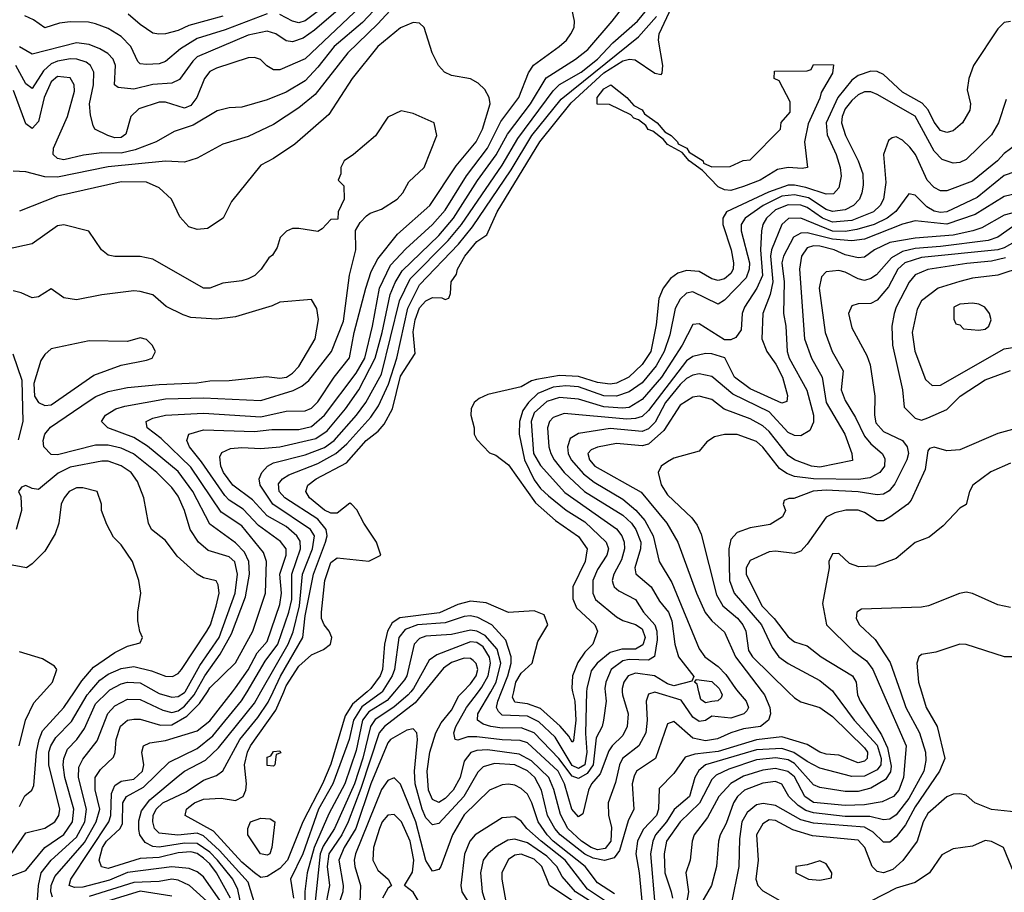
# Model space of a CAD drawing. Header units: inches. Extents: x 1793389 to 1900389, y 320802 to 470796.
# Tile 672 of 752: x 1866151 to 1869250, y 439369 to 442115. Entities that reach past the tile are written whole.
import ezdxf

# ---------------------------------------------------------------- set-up
doc = ezdxf.new("R2010")
doc.units = ezdxf.units.IN
doc.header["$MEASUREMENT"] = 0
doc.layers.add('B8463', color=7, linetype='Continuous')
doc.layers.add('B8464', color=7, linetype='Continuous')

msp = doc.modelspace()

# ---------------------------------------------------------------- linework, layer by layer
at = {"layer": 'B8463', "color": 2}
for points, elevation in [([(1866090, 439406.5), (1866170, 439437.3), (1866229.6, 439510), (1866290, 439550.3), (1866317.2, 439590), (1866321.8, 439630), (1866292.9, 439730), (1866287.6, 439770), (1866289.8, 439790.2), (1866301.2, 439818.8), (1866331.3, 439850), (1866355.5, 439884.5), (1866390, 439961.3), (1866428.6, 440000)], 338), ([(1866118.4, 439481.6), (1866170, 439555.5), (1866230, 439570.4), (1866261.6, 439590), (1866274, 439610), (1866277.3, 439630), (1866242.4, 439770), (1866243.1, 439810), (1866248.6, 439830), (1866264.4, 439855.6), (1866313.8, 439906.2), (1866363.1, 439990), (1866371.8, 440000)], 342), ([(1866149.6, 439830), (1866169.6, 439910), (1866195.1, 439964.9), (1866226.9, 440000)], 350), ([(1866150, 439639.1), (1866167.3, 439672.7), (1866189.5, 439690.5), (1866195.1, 439704.9), (1866203.8, 439810), (1866211.9, 439850), (1866223.3, 439876.7), (1866290, 439950.4), (1866323.4, 440000)], 346), ([(1866206.2, 439330), (1866209.8, 439390), (1866218.7, 439430), (1866249.7, 439470), (1866330, 439542.7), (1866355.9, 439590), (1866361.4, 439630), (1866336, 439730), (1866337.3, 439762.7), (1866350, 439788), (1866395.1, 439844.9), (1866428.9, 439931.1), (1866450, 439955.3), (1866490, 439976), (1866530, 439975.6), (1866601.7, 439941.7), (1866630, 439934.7), (1866650, 439939.7), (1866670, 439954), (1866699.9, 439990), (1866705.4, 440000)], 334), ([(1866253.9, 439353.9), (1866248.7, 439370), (1866249.8, 439390), (1866261.7, 439418.3), (1866354.7, 439525.3), (1866391.7, 439590), (1866402.8, 439630), (1866388.5, 439691.5), (1866388.3, 439730), (1866405.1, 439754.9), (1866446, 439794), (1866451.5, 439808.5), (1866454.7, 439850), (1866468.7, 439891.3), (1866490, 439910.4), (1866510, 439914), (1866530, 439913.7), (1866594.7, 439894.7), (1866630, 439895.2), (1866677.3, 439922.7), (1866716.8, 439963.2), (1866741.7, 440000)], 330), ([(1866790.6, 439330), (1866730, 439417.6), (1866710, 439433.3), (1866684.1, 439444.1), (1866630, 439448.9), (1866490, 439431.4), (1866433.5, 439406.5), (1866350, 439385), (1866323.9, 439383.9), (1866306.6, 439390), (1866311.8, 439410), (1866432, 439590), (1866438.4, 439610), (1866440.5, 439679.5), (1866450, 439704.9), (1866470, 439718), (1866510, 439724.7), (1866537.2, 439750), (1866541.5, 439770), (1866535.6, 439810), (1866541.2, 439830), (1866560.8, 439839.2), (1866610, 439846), (1866710, 439876.4), (1866750, 439908.8), (1866820.7, 440000)], 326), ([(1866814.3, 439350), (1866770.7, 439430), (1866750, 439458.2), (1866730, 439476.5), (1866710, 439490.7), (1866690, 439496.2), (1866650, 439493.3), (1866590, 439478.6), (1866530, 439474.8), (1866430, 439443.9), (1866408.6, 439448.6), (1866401.1, 439470), (1866411.9, 439510), (1866424.5, 439530), (1866466.9, 439570), (1866474.7, 439585.3), (1866475.6, 439650), (1866486.9, 439670), (1866540.4, 439699.6), (1866622, 439778), (1866710, 439820.8), (1866758.8, 439861.2), (1866849.1, 439970.9), (1866866.6, 440000)], 322), ([(1866876.1, 439190), (1866837.7, 439377.7), (1866822, 439410), (1866774, 439470), (1866750, 439495.4), (1866710, 439522.4), (1866670, 439523.6), (1866590, 439510.7), (1866570, 439512.9), (1866545.8, 439525.8), (1866529.7, 439549.7), (1866525.9, 439565.9), (1866526.4, 439593.6), (1866534.8, 439625.2), (1866560.8, 439659.2), (1866650, 439734), (1866670, 439750.3), (1866735.9, 439784.1), (1866776.5, 439823.5), (1866890, 439963.7), (1866910.6, 440000)], 318), ([(1866903.5, 439290), (1866870, 439400.7), (1866780, 439500), (1866730, 439546.2), (1866710, 439554.6), (1866648.3, 439548.3), (1866590, 439555.1), (1866575.1, 439570), (1866569.8, 439590), (1866571.1, 439610), (1866580.4, 439630), (1866602, 439650), (1866675.4, 439684.6), (1866730, 439721.7), (1866770, 439736.4), (1866790, 439750.5), (1866843.9, 439850), (1866900.9, 439919.1), (1866932.7, 439967.3), (1866948.4, 440000)], 314), ([(1866580.2, 440000), (1866590, 439994.6), (1866630, 439982.3), (1866650, 439984.9), (1866670, 439997.4), (1866671.5, 440000)], 338), ([(1867244.7, 440000), (1867198.8, 439961.2), (1867175.5, 439924.5), (1867130, 439771.8), (1867104.7, 439710), (1867042, 439590), (1866994, 439470), (1866970, 439443.9), (1866930, 439418), (1866910, 439415.8), (1866890, 439429.8), (1866850, 439463.8), (1866761, 439561), (1866672.3, 439610), (1866676.2, 439630), (1866683.3, 439636.7), (1866700.9, 439650), (1866730, 439661.7), (1866784.7, 439664.7), (1866830, 439658), (1866854, 439670), (1866862.9, 439690), (1866865.1, 439710), (1866858.5, 439770), (1866867.6, 439810), (1866878, 439830), (1866957.7, 439942.3), (1866982.1, 440000)], 310), ([(1867291.6, 440000), (1867290, 439997.6), (1867228, 439952), (1867202, 439910), (1867188.5, 439850), (1867137.1, 439710), (1867091.9, 439630), (1867042.3, 439490), (1867003.7, 439410), (1867013, 439350)], 314), ([(1867330.5, 440000), (1867307.3, 439972.7), (1867250, 439936.8), (1867230.2, 439910), (1867210, 439815.1), (1867174.5, 439710), (1867123.9, 439616.1), (1867077.6, 439510), (1867055.6, 439430), (1867048.5, 439371.5), (1867048.6, 439290)], 318), ([(1867381.9, 440000), (1867373.6, 439990), (1867329, 439951), (1867270, 439912), (1867255.4, 439890), (1867231.1, 439791.1), (1867204.8, 439710), (1867141.8, 439570), (1867106.3, 439513.7), (1867096.6, 439490), (1867078.2, 439310)], 322), ([(1867424.6, 440000), (1867395.5, 439964.5), (1867298.9, 439890), (1867282.2, 439870), (1867224.9, 439695.1), (1867185, 439590), (1867165, 439550), (1867124.2, 439490), (1867119.4, 439450), (1867126.2, 439390), (1867111, 439310)], 326), ([(1868488.2, 440000), (1868495.8, 439990), (1868512.4, 439950), (1868514.4, 439930), (1868508.5, 439910), (1868482.8, 439890), (1868430, 439882.7), (1868389.2, 439870.8), (1868347.9, 439852.1), (1868310, 439845.6), (1868270, 439854), (1868210, 439906), (1868190, 439899), (1868152.4, 439790), (1868093, 439750), (1868085.4, 439734.6), (1868079.5, 439710), (1868083.8, 439630), (1868066.4, 439593.6), (1868039.4, 439500.6), (1868022.4, 439477.6), (1867991.5, 439468.5), (1867955.8, 439475.9), (1867930, 439489), (1867851.9, 439550), (1867835.1, 439570), (1867812.9, 439610), (1867793.8, 439690), (1867772.1, 439730), (1867750, 439750.8), (1867710, 439769.8), (1867646, 439774), (1867610, 439763.6), (1867593.5, 439746.5), (1867549, 439670), (1867470, 439585.1), (1867450, 439580.9), (1867430, 439602.9), (1867418.4, 439630), (1867396.2, 439710), (1867393.8, 439750), (1867403.6, 439850), (1867400.9, 439870), (1867390, 439882.7), (1867370, 439878.4), (1867318.4, 439850), (1867310, 439839.5), (1867256.3, 439710), (1867209.4, 439570), (1867172.2, 439510), (1867156.1, 439470), (1867169.1, 439390), (1867167.7, 439370), (1867148.2, 439310)], 330), ([(1868412.5, 440000), (1868438, 439970), (1868445.3, 439950), (1868440.3, 439939.7), (1868430.7, 439930), (1868390, 439917.2), (1868330, 439923), (1868310, 439909.6), (1868290, 439906.3), (1868270, 439919.7), (1868233.6, 439973.6), (1868150, 439998), (1868130, 439992.7), (1868123.1, 439970), (1868126.5, 439910), (1868121.7, 439870), (1868100.4, 439830), (1868048.9, 439790), (1868039, 439770), (1868026.1, 439713.9), (1868003.1, 439650), (1868004.4, 439610), (1868013.6, 439573.6), (1868012.1, 439530), (1867993.8, 439506.2), (1867970, 439502.6), (1867950, 439509.8), (1867919.1, 439530), (1867876.4, 439570), (1867853.4, 439613.4), (1867832.7, 439692.7), (1867816.4, 439730), (1867761.9, 439781.9), (1867723.1, 439803.1), (1867623.2, 439816.8), (1867590, 439814.8), (1867571.5, 439808.5), (1867550, 439780.9), (1867537.3, 439730), (1867515.6, 439690), (1867490, 439663.5), (1867470, 439651.5), (1867450, 439660.7), (1867438, 439690), (1867434, 439750), (1867442, 439810), (1867461, 439870), (1867478.2, 439901.8), (1867510, 439941.6), (1867533.2, 439986.8), (1867546.2, 440000)], 326), ([(1868048, 440000), (1868048.9, 439990), (1868066.7, 439930), (1868063.7, 439890), (1868050, 439862), (1868016.4, 439830), (1868006, 439814), (1867978.5, 439741.5), (1867950.5, 439710), (1867941.3, 439690), (1867924, 439616), (1867910, 439606.6), (1867888.6, 439630), (1867866, 439710), (1867845.8, 439750), (1867750, 439839.2), (1867726.8, 439846.8), (1867670, 439848), (1867590, 439858.4), (1867562.2, 439857.8), (1867530, 439847.3), (1867522, 439850), (1867517.6, 439870), (1867524, 439890), (1867557.6, 439950), (1867595.7, 440000)], 322), ([(1867994, 440000), (1867997, 439970), (1867988.5, 439910), (1867984.4, 439890), (1867965.4, 439854.5), (1867956.1, 439770), (1867937.5, 439742.5), (1867910, 439727), (1867890, 439734.4), (1867848, 439790), (1867770, 439870.8), (1867730, 439886), (1867670, 439885), (1867634, 439890), (1867610, 439897.4), (1867591.8, 439910), (1867592.8, 439930), (1867633.8, 440000)], 318), ([(1867935.7, 440000), (1867931.8, 439868.2), (1867936.6, 439810), (1867930.1, 439769.9), (1867910, 439758.3), (1867890, 439768.2), (1867836.5, 439856.4), (1867784.7, 439904.7), (1867750, 439922.7), (1867670, 439926.6), (1867657.8, 439937.8), (1867652.4, 439950), (1867655.8, 439970), (1867667.7, 440000)], 314), ([(1867891.5, 440000), (1867898.4, 439970), (1867901.6, 439910), (1867894, 439846), (1867890, 439841.2), (1867880.1, 439860.1), (1867852, 439892), (1867790, 439946.6), (1867750, 439962.2), (1867710, 439967.3), (1867702.8, 439982.8), (1867706.6, 440000)], 310), ([(1868570.1, 440000), (1868590, 439980.5), (1868610, 439968.2), (1868670, 439950.4), (1868710, 439922), (1868810, 439823.1), (1868820.3, 439810), (1868818.9, 439790), (1868810, 439781.7), (1868790, 439775.6), (1868730, 439799.8), (1868690, 439803.1), (1868670, 439809.8), (1868630, 439833.3), (1868550, 439858), (1868470, 439849), (1868350, 439812.3), (1868276.5, 439803.5), (1868245.8, 439794.1), (1868210, 439742.7), (1868164.4, 439695.6), (1868161.7, 439630), (1868155.6, 439610), (1868113.7, 439566.3), (1868095.6, 439530), (1868090.3, 439490), (1868101.3, 439430), (1868110.2, 439330)], 334), ([(1868712.2, 440000), (1868777.7, 439910), (1868850, 439831.4), (1868862.7, 439790), (1868861.3, 439770), (1868850, 439754.3), (1868810, 439734.5), (1868770, 439732.6), (1868670, 439759.7), (1868630, 439779.8), (1868588.3, 439808.3), (1868550, 439821.7), (1868470, 439816.8), (1868310, 439769.8), (1868288.5, 439751.5), (1868276, 439730), (1868259.5, 439670), (1868210.9, 439629.1), (1868187.1, 439590), (1868152.4, 439550), (1868143.6, 439530), (1868137.2, 439490), (1868150.2, 439330)], 338), ([(1868787.4, 440000), (1868788.7, 439990), (1868797.1, 439970), (1868863.8, 439863.8), (1868883.3, 439823.3), (1868894.7, 439765.3), (1868892.2, 439747.8), (1868876, 439724), (1868830, 439696.4), (1868790, 439685.6), (1868750, 439685.6), (1868670, 439698.9), (1868650, 439706.6), (1868590, 439774), (1868570, 439785.5), (1868531.4, 439791.4), (1868470, 439785.3), (1868383.7, 439756.3), (1868343.1, 439736.9), (1868330, 439723.7), (1868290.8, 439649.2), (1868230.3, 439590), (1868186.9, 439530), (1868179.6, 439490), (1868182, 439430), (1868202.3, 439370), (1868206.3, 439350)], 342), ([(1868867.5, 440000), (1868941.6, 439830), (1868933.1, 439730), (1868918.4, 439690), (1868902, 439670), (1868866.3, 439653.7), (1868810, 439643.8), (1868750, 439641.4), (1868650, 439650.9), (1868622.3, 439670), (1868590, 439732.1), (1868569.1, 439749.1), (1868530, 439758.2), (1868490, 439753.5), (1868430, 439733.8), (1868389.4, 439710.6), (1868351.6, 439670), (1868316.1, 439603.9), (1868274.4, 439550), (1868268, 439530), (1868262, 439470), (1868248.2, 439430), (1868256, 439370), (1868245.5, 439310)], 346), ([(1868357.9, 440000), (1868362.4, 439990), (1868359.2, 439980.8), (1868348.5, 439971.5), (1868330, 439968.7), (1868310, 439965.4), (1868295.1, 439975.1), (1868289, 440000)], 322), ([(1868923.4, 440000), (1868940.9, 439950), (1868983.1, 439870), (1869002.7, 439810), (1869003.4, 439783.4), (1868996.9, 439750), (1868950, 439663.5), (1868910, 439612.6), (1868890, 439598.9), (1868870, 439596.9), (1868827.3, 439607.3), (1868750, 439607.1), (1868650, 439618.3), (1868625.9, 439625.9), (1868601.6, 439641.6), (1868572.6, 439670), (1868550, 439709.4), (1868530, 439716.9), (1868490, 439712), (1868432.7, 439690), (1868410.4, 439670), (1868398, 439650), (1868374.7, 439585.3), (1868356.4, 439550), (1868350.4, 439530), (1868344.9, 439450), (1868328.4, 439390), (1868294.6, 439330)], 350), ([(1868989.6, 440000), (1869004.9, 439950), (1869038.7, 439890), (1869063.1, 439790), (1869046, 439750), (1868970, 439637.4), (1868939, 439581), (1868910, 439542.9), (1868890, 439526.6), (1868870, 439527), (1868837.5, 439557.5), (1868810, 439573.6), (1868650, 439586), (1868610, 439596.5), (1868530, 439641.4), (1868491.7, 439648.3), (1868470, 439643.5), (1868440.6, 439619.4), (1868424.4, 439590), (1868417.4, 439537.4), (1868414.6, 439450), (1868390.7, 439330.7)], 354), ([(1868023.8, 439363.8), (1867970, 439398), (1867931.3, 439450), (1867830.8, 439530), (1867811.7, 439550), (1867782.8, 439590), (1867763.5, 439650), (1867750, 439677), (1867730, 439695.6), (1867710, 439705.6), (1867690, 439709.5), (1867670, 439707), (1867630.4, 439689.6), (1867550, 439612.8), (1867513.4, 439550), (1867477.1, 439450), (1867470, 439440.9), (1867450, 439435.1), (1867430, 439469), (1867398, 439590), (1867350, 439709.3), (1867330, 439729.3), (1867310, 439720.9), (1867290, 439692.3), (1867207.7, 439490), (1867204, 439470), (1867206.3, 439450), (1867224.2, 439390), (1867220.4, 439310)], 334), ([(1869310, 439619), (1869210, 439629.3), (1869158, 439650), (1869130, 439674), (1869110, 439679), (1869090, 439677.2), (1869070, 439669.4), (1869010, 439616.2), (1868994.9, 439590), (1868975.8, 439530), (1868931.3, 439468.7), (1868899.4, 439440.6), (1868870, 439429.7), (1868850, 439434.5), (1868834.5, 439450), (1868811.2, 439510), (1868790, 439532.4), (1868646.9, 439546.9), (1868585.3, 439565.3), (1868530, 439594.3), (1868510, 439596.3), (1868490, 439583.7), (1868470.4, 439550), (1868475.8, 439470), (1868468.7, 439410), (1868474.9, 439390), (1868490, 439373), (1868543.4, 439343.4)], 358), ([(1867412, 439332), (1867390, 439369.5), (1867362, 439390), (1867387.4, 439432.6), (1867391.6, 439470), (1867380.3, 439530), (1867352.8, 439590), (1867330, 439614), (1867310, 439611.6), (1867292.2, 439590), (1867283.2, 439570), (1867264.9, 439510), (1867262.7, 439470), (1867278, 439438), (1867311, 439410), (1867321, 439390), (1867310, 439381.2), (1867292.7, 439350)], 338), ([(1867998.2, 439338.2), (1867938.6, 439378.6), (1867867.8, 439470), (1867792.7, 439530), (1867747.8, 439570), (1867730, 439592.3), (1867710, 439606.6), (1867670, 439602.9), (1867584.9, 439550), (1867568.5, 439530), (1867551.5, 439488.5), (1867539.5, 439390), (1867543.1, 439370), (1867580.8, 439310)], 338), ([(1867963.1, 439330), (1867900.9, 439370), (1867858.8, 439418.8), (1867841.5, 439450), (1867810, 439482.5), (1867750, 439524.1), (1867710, 439536.4), (1867687.2, 439532.8), (1867648, 439510), (1867624.4, 439490), (1867610.3, 439469.7), (1867601.1, 439430), (1867607.2, 439370), (1867627.1, 439307.1)], 342), ([(1869289.3, 439410), (1869248, 439510), (1869210, 439529), (1869190, 439532), (1869150, 439514), (1869090, 439506), (1869053.7, 439486.3), (1869014.8, 439430), (1868970, 439399.5), (1868910, 439382), (1868830, 439341.2)], 362), ([(1867933.1, 439313.1), (1867818.7, 439390), (1867794.8, 439450), (1867770, 439472.9), (1867730, 439488.4), (1867710, 439485.1), (1867690, 439471.5), (1867668.9, 439431.1), (1867668.7, 439410), (1867690, 439292)], 346), ([(1866751.9, 439330), (1866685.6, 439390), (1866650, 439407.4), (1866630, 439409.8), (1866590, 439403.1), (1866510, 439399.8), (1866370, 439356)], 330), ([(1866630, 439356.9), (1866530, 439372.2), (1866390, 439328.9)], 334)]:
    msp.add_lwpolyline(points, dxfattribs=dict(at, elevation=elevation))
for points, elevation in [([(1866950, 439766), (1866930, 439768), (1866930, 439794), (1866942, 439798), (1866950, 439812), (1866970, 439814), (1866972.7, 439807.3), (1866958, 439802), (1866954, 439770)], 306), ([(1866930, 439486), (1866909.2, 439490), (1866869, 439550), (1866869, 439570), (1866878, 439590), (1866910, 439602), (1866939.6, 439599.6), (1866954, 439590), (1866944.7, 439510), (1866938, 439490)], 306), ([(1868670, 439468), (1868630, 439455.3), (1868594, 439450), (1868594, 439430), (1868634, 439410), (1868670, 439406.8), (1868706, 439414), (1868708, 439430), (1868690, 439458)], 362)]:
    msp.add_lwpolyline(points, close=True, dxfattribs=dict(at, elevation=elevation))
at = {"layer": 'B8464', "color": 2}
for points, elevation in [([(1866866.6, 440000), (1866924, 440096), (1866964, 440150), (1866998.6, 440250), (1867007.5, 440290), (1867008, 440370), (1867034.8, 440450), (1867033.4, 440473.4), (1867023.5, 440490), (1866990, 440519.7), (1866930, 440553.7), (1866883.4, 440603.4), (1866822, 440650), (1866792.4, 440690), (1866784, 440710), (1866781, 440739), (1866787.8, 440752.2), (1866814.3, 440765.7), (1866850, 440768.8), (1866910, 440765.3), (1866970.3, 440770.3), (1867082.9, 440797.1), (1867119.2, 440820.8), (1867176.4, 440890), (1867218.7, 440950), (1867269.8, 441050), (1867292.2, 441130), (1867317.1, 441250), (1867332.6, 441287.4), (1867355.2, 441324.8), (1867470, 441435.2), (1867516.1, 441490), (1867591.8, 441608.2), (1867650.5, 441689.5), (1867686.1, 441753.9), (1867758.7, 441850), (1867808.1, 441931.9), (1867900.7, 441990), (1867939.1, 442020.9), (1868016.2, 442110), (1868092.3, 442210)], 322), ([(1867299.4, 442180.6), (1867230, 442106), (1867140.9, 442030), (1867090, 441964.7), (1867050, 441922.4), (1866990, 441886.3), (1866930, 441862.9), (1866850, 441839.5), (1866810, 441837), (1866772.5, 441827.5), (1866697.2, 441782.8), (1866637.1, 441762.9), (1866581, 441730), (1866514.5, 441705.5), (1866470, 441694.6), (1866410, 441695.6), (1866351.5, 441688.5), (1866290, 441673.6), (1866270, 441678), (1866256, 441690), (1866257, 441710), (1866302, 441810), (1866323, 441890), (1866322.9, 441910), (1866310, 441931.6), (1866270, 441935.4), (1866250, 441918.7), (1866228.3, 441870), (1866210, 441794), (1866190, 441772.7), (1866170, 441786.6), (1866131.4, 441891.4)], 322), ([(1867153.8, 442190), (1867050, 442111.1), (1867030, 442105.1), (1867010, 442109.7), (1866970, 442131.1)], 310), ([(1866982.1, 440000), (1866990, 440018.7), (1867030, 440080.3), (1867070, 440115.5), (1867107.5, 440132.5), (1867129.2, 440150), (1867134, 440170), (1867125.2, 440190), (1867109.2, 440210), (1867101.2, 440230), (1867101.2, 440250), (1867111.5, 440350), (1867130, 440406.8), (1867150, 440420.7), (1867250, 440411), (1867288, 440430), (1867274, 440470), (1867234, 440530), (1867212.1, 440572.1), (1867195.3, 440590), (1867190, 440593.2), (1867150, 440561.6), (1867130, 440561.7), (1867110, 440571), (1867063, 440610), (1867051.5, 440630), (1867057.6, 440650), (1867084.5, 440670), (1867179.8, 440720.2), (1867242, 440790), (1867279.8, 440820.2), (1867298.6, 440841.4), (1867324.4, 440890), (1867350, 440992.7), (1867395.5, 441064.5), (1867390, 441132), (1867395.8, 441170), (1867410, 441208.2), (1867430, 441230.4), (1867450, 441240.5), (1867479.8, 441239.8), (1867490, 441234), (1867502, 441238), (1867507.3, 441252.7), (1867509.2, 441290), (1867526, 441314), (1867529.4, 441330), (1867552.3, 441370), (1867590, 441416.4), (1867622, 441438), (1867654.3, 441510), (1867788.8, 441730), (1867886.8, 441853.2), (1867990, 441947.8), (1868050, 441985.2), (1868070.3, 441990.3), (1868088.2, 441988.2), (1868150, 441946), (1868170, 441942), (1868173.2, 441946.8), (1868176, 441970), (1868162, 442050), (1868164.2, 442070), (1868219.5, 442190)], 310), ([(1867330, 442157.4), (1867278.9, 442101.1), (1867183.7, 442010), (1867081.3, 441878.7), (1867030, 441837.6), (1866950, 441785.1), (1866870, 441746.6), (1866790, 441722.7), (1866710, 441679.3), (1866670, 441666.6), (1866609.6, 441669.6), (1866430, 441651.9), (1866270, 441619.1), (1866230, 441620.5), (1866170, 441636), (1866130, 441638)], 326), ([(1867224, 442156), (1867050, 441991.5), (1866970, 441957), (1866950, 441957.2), (1866929.4, 441969.4), (1866909.3, 441989.3), (1866890, 441996), (1866870, 441995.1), (1866770, 441962), (1866750, 441951.8), (1866733, 441930), (1866708.7, 441870), (1866690, 441844.7), (1866670, 441836.3), (1866610, 441854.7), (1866590, 441854.7), (1866525.7, 441834.3), (1866500.5, 441810), (1866485.2, 441754.8), (1866470, 441743.6), (1866450, 441742.4), (1866428.7, 441750), (1866388, 441770), (1866382, 441782), (1866373.8, 441813.8), (1866371.2, 441850), (1866383.5, 441910), (1866384.7, 441950), (1866374, 441970), (1866360.7, 441980.7), (1866330.9, 441990.9), (1866311, 441991), (1866270, 441984.5), (1866250, 441975.6), (1866226.4, 441953.6), (1866190, 441898), (1866170, 441912.3), (1866138.5, 441970)], 318), ([(1867175.3, 442164.7), (1867078.7, 442081.3), (1867043.7, 442056.3), (1867010, 442045.1), (1866990, 442047.6), (1866957.2, 442070), (1866930, 442078), (1866870, 442065.4), (1866710, 441997.4), (1866695.5, 441984.5), (1866654.1, 441925.9), (1866630, 441914.7), (1866570, 441911.1), (1866510, 441895.8), (1866461, 441901), (1866449.5, 441910), (1866452.8, 441970), (1866445.6, 441990), (1866428.6, 442008.6), (1866403.1, 442023.1), (1866370, 442036.9), (1866330, 442042.3), (1866190, 442006.6), (1866150, 442029.6)], 314), ([(1866820.7, 440000), (1866830, 440012), (1866870, 440068.7), (1866898.1, 440121.8), (1866930, 440158.4), (1866970, 440274.8), (1866975.3, 440310), (1866969.8, 440370), (1866989.7, 440430), (1866989.7, 440450), (1866972.4, 440472.4), (1866902.7, 440522.7), (1866854.5, 440574.5), (1866810, 440603.1), (1866796.9, 440616.9), (1866723.7, 440723.7), (1866685.4, 440770), (1866676.9, 440790), (1866683.7, 440810), (1866730, 440824.2), (1866890, 440818.5), (1866944.8, 440824.8), (1867030, 440824.9), (1867070, 440834.3), (1867110, 440870.3), (1867210, 441002.6), (1867237, 441050), (1867262, 441150), (1867283.5, 441270), (1867318.3, 441341.7), (1867366.6, 441393.4), (1867450, 441470.3), (1867490, 441515.3), (1867557, 441623), (1867623.1, 441710), (1867666.1, 441793.9), (1867722.6, 441870), (1867752.3, 441947.7), (1867768.3, 441971.7), (1867849.2, 442030), (1867872.7, 442050), (1867886, 442070), (1867896, 442090), (1867897.2, 442110), (1867889.2, 442150)], 326), ([(1866910.6, 440000), (1866995.7, 440150), (1867011.7, 440188.2), (1867031.6, 440270), (1867041.1, 440370), (1867073, 440450), (1867079.3, 440490), (1867066.3, 440510), (1866947.4, 440590), (1866908.3, 440650), (1866905.1, 440670), (1866913, 440690), (1866930.8, 440709.2), (1866950, 440720.2), (1867050, 440744.9), (1867110, 440768.1), (1867141, 440790), (1867211, 440870), (1867240.4, 440910), (1867290, 440999.1), (1867346.3, 441230), (1867380.5, 441299.5), (1867500.3, 441419.7), (1867541.8, 441470), (1867670, 441656.5), (1867719.1, 441740.9), (1867830, 441890.3), (1867850, 441910.2), (1867918.9, 441950), (1867969.7, 441990), (1868018.1, 442041.9), (1868095.4, 442110), (1868145.4, 442170)], 318), ([(1866930, 442133.3), (1866797.3, 442082.7), (1866710, 442055.1), (1866657.4, 442022.6), (1866610, 441982.9), (1866590, 441975.6), (1866550, 441973.6), (1866530, 441976), (1866523, 441983), (1866500.7, 442030), (1866470, 442062), (1866430, 442087), (1866390, 442102), (1866367.3, 442107.3), (1866310, 442107.6), (1866276.7, 442103.3), (1866230, 442089.3), (1866194.2, 442114.2), (1866167, 442127)], 310), ([(1866790, 442125.6), (1866683.9, 442096.1), (1866650, 442080.5), (1866610, 442069.6), (1866589.5, 442069.5), (1866570, 442072.3), (1866530, 442099.6), (1866492, 442132)], 306), ([(1866948.4, 440000), (1866971.6, 440048.4), (1867041.8, 440170), (1867050, 440238.8), (1867075.9, 440370), (1867114, 440470), (1867118.7, 440490), (1867116, 440510), (1867090, 440542.7), (1866985.6, 440610), (1866968.3, 440630), (1866965.7, 440654.3), (1866978, 440670), (1866998, 440682), (1867090, 440717.6), (1867146.6, 440750), (1867180.5, 440779.5), (1867256.3, 440863.7), (1867280.8, 440899.2), (1867312.1, 440967.9), (1867338.2, 441050), (1867373.1, 441206.9), (1867410, 441280.3), (1867532.1, 441407.9), (1867576.8, 441463.2), (1867697.9, 441642.1), (1867763.5, 441750), (1867855.4, 441864.6), (1868099.2, 442060.8), (1868155.6, 442124.4)], 314), ([(1866741.7, 440000), (1866750, 440012.2), (1866830, 440090.6), (1866885.1, 440190), (1866925.1, 440310), (1866927.6, 440410), (1866918, 440438), (1866850, 440522.4), (1866784.7, 440564.7), (1866690, 440706.9), (1866596.3, 440796.3), (1866552.3, 440830), (1866549.4, 440850), (1866570, 440860.4), (1866610, 440870.3), (1866730, 440876.5), (1866910, 440864.7), (1866990, 440882.6), (1867050, 440883.7), (1867070, 440892.2), (1867090, 440912.4), (1867140.5, 440990), (1867189.7, 441050.3), (1867204.2, 441130), (1867240.4, 441270), (1867257.3, 441322.7), (1867278.2, 441361.8), (1867340.8, 441439.2), (1867441.6, 441530), (1867524.8, 441655.2), (1867588.2, 441730), (1867608, 441770), (1867632, 441850), (1867629.2, 441870), (1867615.1, 441895.1), (1867594.5, 441914.5), (1867570, 441929), (1867510, 441939), (1867488.7, 441950), (1867469, 441970), (1867449, 442010), (1867424, 442090), (1867410, 442104), (1867390, 442106), (1867350, 442089.4), (1867278, 442030), (1867198, 441930), (1867123.9, 441816.1), (1867017.3, 441722.7), (1866950, 441678), (1866910, 441657.2), (1866818, 441542), (1866792, 441490), (1866742, 441458), (1866710, 441454), (1866683.2, 441463.2), (1866654.6, 441494.6), (1866629, 441550), (1866590, 441586), (1866550, 441602.9), (1866470, 441604.2), (1866270, 441559.7), (1866150, 441512)], 330), ([(1869270, 442109.4), (1869250, 442106), (1869230, 442086), (1869154, 441970), (1869139.3, 441930), (1869133.7, 441893.7), (1869144, 441850), (1869142, 441830), (1869119.1, 441790), (1869090, 441764.5), (1869070, 441759.6), (1869050, 441766), (1869030, 441792), (1869010.6, 441830.6), (1868992.3, 441852.3), (1868930, 441886.3), (1868870, 441942.4), (1868850, 441951.3), (1868830, 441952.4), (1868790, 441938.7), (1868770, 441924.8), (1868726.4, 441870), (1868690.2, 441790), (1868692.4, 441752.4), (1868721.3, 441690), (1868734, 441650), (1868737.3, 441622.7), (1868730, 441585.2), (1868713, 441567), (1868690, 441565.1), (1868626.1, 441586.1), (1868590, 441594.4), (1868570, 441593.6), (1868507.7, 441572.3), (1868376.4, 441510), (1868364.9, 441490), (1868364.2, 441470), (1868390.2, 441390), (1868398, 441350), (1868396.5, 441330), (1868390, 441316), (1868370, 441298.7), (1868350, 441293.6), (1868330, 441299.6), (1868290, 441322), (1868250, 441325.7), (1868222.6, 441317.4), (1868199.9, 441300.1), (1868177, 441270), (1868162.7, 441237.3), (1868154.7, 441154.7), (1868137.7, 441070), (1868110, 441029.7), (1868068.2, 440990), (1868030, 440971), (1868010, 440967.7), (1867970, 440973.3), (1867910, 440992.1), (1867850, 440995.3), (1867777.7, 440982.3), (1867762, 440978), (1867730, 440959), (1867624.5, 440935.5), (1867596.9, 440923.1), (1867582, 440910), (1867572, 440890), (1867571.3, 440870), (1867582, 440830), (1867582, 440810), (1867590, 440794), (1867630, 440752), (1867650, 440744.7), (1867690, 440714), (1867774.8, 440594.8), (1867838.2, 440538.2), (1867910, 440488.4), (1867937.4, 440450), (1867931.5, 440410), (1867892.2, 440330), (1867892.3, 440292.3), (1867903.7, 440263.7), (1867962, 440210), (1867970.3, 440190), (1867955.5, 440150), (1867930, 440124.5), (1867908.4, 440091.6), (1867891.3, 440050), (1867889, 440011), (1867891.5, 440000)], 310), ([(1869256.8, 441863.2), (1869232.7, 441790), (1869210, 441752.7), (1869130, 441675.1), (1869110, 441665.6), (1869090, 441663.6), (1869054.9, 441674.9), (1869030, 441700.9), (1868970, 441811.3), (1868850, 441879.6), (1868830, 441887.6), (1868810, 441887.6), (1868790, 441878.4), (1868770, 441860.7), (1868750, 441834), (1868740.3, 441810), (1868738, 441790), (1868750.3, 441750), (1868790.4, 441670), (1868804.9, 441630), (1868806.6, 441593.4), (1868802.4, 441570), (1868794.4, 441550), (1868775.5, 441530), (1868750, 441516), (1868710, 441510.8), (1868690, 441517.8), (1868633.8, 441553.8), (1868590, 441563.4), (1868550, 441559.5), (1868491.7, 441530), (1868434.4, 441490), (1868422, 441470), (1868421.7, 441450), (1868447.9, 441350), (1868446.9, 441330), (1868437.4, 441302.6), (1868370, 441231.6), (1868350, 441219.5), (1868270, 441258.4), (1868250, 441254.5), (1868230, 441235.1), (1868214.7, 441205.3), (1868197.3, 441122.7), (1868180.2, 441070), (1868154.9, 441025.1), (1868110, 440972.1), (1868070, 440943.9), (1868030, 440929.8), (1867990, 440930.7), (1867910, 440959), (1867870, 440962.3), (1867830, 440958.6), (1867781.7, 440938.3), (1867752.3, 440910), (1867734.9, 440885.1), (1867723.9, 440850), (1867723.2, 440810), (1867740.2, 440730), (1867770, 440666.7), (1867790, 440639.5), (1867816, 440616), (1867871.6, 440571.6), (1867930, 440534.6), (1867997, 440470), (1868004.2, 440450), (1867999.5, 440430), (1867970, 440384.5), (1867955.6, 440350), (1867954.9, 440310), (1867963.7, 440290), (1868030, 440235.5), (1868050, 440224), (1868090, 440211.7), (1868110, 440198), (1868120.2, 440170), (1868112.1, 440147.9), (1868090, 440133.8), (1868046.4, 440133.6), (1868010, 440123.5), (1867968.7, 440090), (1867950, 440066), (1867936, 440010), (1867935.7, 440000)], 314), ([(1866705.4, 440000), (1866733.3, 440050), (1866782.3, 440117.7), (1866818.1, 440181.9), (1866861.3, 440298.7), (1866874.2, 440370), (1866871.9, 440410), (1866859, 440439.1), (1866830, 440468.4), (1866750, 440527.3), (1866696, 440630), (1866650, 440692.6), (1866552.8, 440772.8), (1866510, 440799.8), (1866428.7, 440830), (1866408, 440850), (1866421.2, 440870), (1866454, 440890), (1866482, 440898), (1866610, 440922), (1866730, 440924.4), (1866910, 440916.5), (1867012, 440948), (1867038.8, 440961.2), (1867060.7, 440979.3), (1867133, 441070), (1867170, 441166), (1867189.6, 441310.4), (1867209, 441390), (1867208.4, 441451.6), (1867223.1, 441476.9), (1867243.1, 441496.9), (1867254.6, 441505.4), (1867290, 441518), (1867339, 441550), (1867357.2, 441570), (1867376, 441604), (1867424, 441650), (1867464, 441750), (1867455.3, 441790), (1867390, 441819), (1867352, 441828), (1867310, 441808), (1867271.1, 441748.9), (1867202, 441690), (1867172, 441670), (1867162, 441650), (1867162, 441630), (1867154, 441610), (1867171.6, 441591.6), (1867172, 441550), (1867154, 441510), (1867152.7, 441487.3), (1867130, 441486), (1867103.6, 441456.4), (1867090, 441448), (1867030, 441458), (1867010, 441458), (1866991.1, 441448.9), (1866971.1, 441428.9), (1866962, 441398), (1866946.4, 441373.6), (1866934.8, 441365.2), (1866911, 441330), (1866891, 441310), (1866870, 441299.3), (1866850, 441292.7), (1866790, 441285.2), (1866750, 441269.3), (1866730, 441269.4), (1866570, 441360.9), (1866530, 441369.4), (1866450, 441369.3), (1866430, 441374), (1866408.7, 441390), (1866368.9, 441448.9), (1866290, 441469.2), (1866270, 441466), (1866190, 441409.3), (1866050, 441379.3)], 334), ([(1869330, 441752.7), (1869250, 441693.6), (1869228.7, 441670), (1869150, 441606.3), (1869070, 441575.6), (1869050, 441576.2), (1869030, 441586.6), (1869007.8, 441610), (1868970.8, 441690.8), (1868953.4, 441713.4), (1868930, 441735.1), (1868910, 441746), (1868897.3, 441742.7), (1868886, 441734), (1868870.4, 441690), (1868877.4, 441602.6), (1868870.3, 441550), (1868859.5, 441530), (1868838.4, 441510), (1868770, 441483.2), (1868710, 441477), (1868678.3, 441490), (1868630, 441523.5), (1868610, 441530.6), (1868570, 441532.2), (1868530, 441516.1), (1868501.7, 441490), (1868490.3, 441470), (1868485.7, 441450), (1868483.2, 441390), (1868489.1, 441310), (1868471.7, 441270), (1868432.2, 441210), (1868424.9, 441190), (1868421.7, 441138.3), (1868405.7, 441114.3), (1868390, 441106.9), (1868370, 441107.3), (1868290, 441157.2), (1868270, 441155.3), (1868236, 441090), (1868171.2, 440990), (1868110, 440919.7), (1868070, 440894.5), (1868048.2, 440891.8), (1867990, 440896.5), (1867910, 440920.9), (1867850, 440925.3), (1867810, 440913.5), (1867770, 440878), (1867761.2, 440850), (1867768.5, 440750), (1867790, 440711.8), (1867866.7, 440626.7), (1868030, 440512), (1868046, 440490), (1868054.3, 440470), (1868055.2, 440450), (1868045.1, 440414.9), (1868021.1, 440370), (1868016.4, 440350), (1868018.8, 440338.8), (1868022, 440330), (1868037, 440317), (1868090, 440290.4), (1868114.6, 440250), (1868150.2, 440210.2), (1868156.9, 440190), (1868157.3, 440162.7), (1868148.8, 440111.2), (1868130, 440099.7), (1868070, 440101.1), (1868050, 440096.8), (1868013.4, 440070), (1867995.6, 440030), (1867992.9, 440010), (1867994, 440000)], 318), ([(1869283.8, 441636.2), (1869250, 441624.7), (1869164.6, 441555.4), (1869070, 441509.8), (1869050, 441507.9), (1869030, 441512.3), (1869006.1, 441526.1), (1868970, 441562.9), (1868950, 441566.6), (1868909.3, 441510.7), (1868881.3, 441490), (1868840.5, 441470), (1868785.9, 441454.1), (1868750, 441448.5), (1868710, 441449.3), (1868610, 441489.8), (1868571.4, 441488.6), (1868550.2, 441469.8), (1868517.5, 441390), (1868514.2, 441370), (1868522.3, 441290), (1868513.6, 441250), (1868490.3, 441190), (1868486.7, 441110), (1868503.1, 441070), (1868530.9, 441030.9), (1868552.7, 440990), (1868567.5, 440932.5), (1868566.4, 440913.6), (1868550, 440907.6), (1868450, 440953.3), (1868401.1, 440990), (1868370.9, 441050.9), (1868330, 441063), (1868310, 441064.2), (1868270, 441054.3), (1868250, 441041.1), (1868130, 440885.1), (1868110, 440866.2), (1868090, 440859.3), (1868062.5, 440857.5), (1867864.8, 440875.2), (1867830, 440862.9), (1867818.4, 440850), (1867812, 440830), (1867817, 440770), (1867823.1, 440750), (1867833.1, 440730), (1867864.6, 440690), (1867928.5, 440630), (1868050, 440555.2), (1868076.9, 440530), (1868090.2, 440510), (1868106.5, 440470), (1868105.2, 440450), (1868087.2, 440390), (1868090.4, 440370.4), (1868138.4, 440330), (1868164.9, 440284.9), (1868193.1, 440250), (1868203.4, 440223.4), (1868213.4, 440150), (1868225.3, 440110), (1868272.7, 440047.3), (1868266.8, 440033.2), (1868210, 440018.8), (1868190, 440024.8), (1868149, 440050), (1868090, 440058.3), (1868066.4, 440050), (1868052.4, 440030), (1868047.2, 440010), (1868048, 440000)], 322), ([(1869290, 441568), (1869250, 441558), (1869158.3, 441501.7), (1869070, 441470.7), (1868970, 441482), (1868930, 441471), (1868810, 441423.8), (1868770, 441418.4), (1868710, 441423.7), (1868630, 441443.5), (1868610, 441442.6), (1868587, 441430), (1868555.8, 441370), (1868550.3, 441350), (1868557.6, 441290), (1868555.3, 441190), (1868563.1, 441150), (1868567.2, 441070), (1868573.4, 441050), (1868628.9, 440948.9), (1868650.3, 440870), (1868650, 440848), (1868638.3, 440821.7), (1868610, 440805.1), (1868590, 440806.3), (1868570, 440815.4), (1868510, 440880.4), (1868396.2, 440936.2), (1868330, 440991.3), (1868290, 440999.7), (1868270, 440995.8), (1868250, 440985.4), (1868230, 440966.9), (1868183.5, 440910), (1868151.4, 440848.6), (1868130, 440827.4), (1868110, 440818.7), (1868010, 440827.7), (1867910, 440812.8), (1867883.6, 440796.4), (1867875.6, 440770), (1867877.3, 440750), (1867886.5, 440730), (1867925.5, 440685.5), (1867959.8, 440659.8), (1868050, 440606.3), (1868090.9, 440570.9), (1868118.7, 440538.7), (1868144.7, 440490), (1868164.4, 440410), (1868203.6, 440343.6), (1868290, 440134.8), (1868307.7, 440110), (1868350, 440079.5), (1868374.3, 440054.3), (1868404, 440010), (1868412.5, 440000)], 326), ([(1869290, 441509.8), (1869250, 441499.2), (1869180, 441460), (1869151, 441450), (1869090, 441436.5), (1868970, 441427.2), (1868890, 441413.1), (1868842, 441390), (1868810, 441367), (1868790, 441365.6), (1868750, 441374.3), (1868715.1, 441390), (1868670, 441402.4), (1868650, 441403.5), (1868630, 441396.9), (1868611.6, 441370), (1868605.5, 441330), (1868621.1, 441110), (1868643.1, 441050), (1868677, 440990), (1868690.2, 440910), (1868748.4, 440810), (1868770.6, 440750), (1868772.7, 440727.3), (1868670, 440706.6), (1868644, 440710), (1868590, 440729.7), (1868570, 440743.6), (1868510, 440818.7), (1868490, 440836.3), (1868450, 440858.3), (1868368.5, 440888.5), (1868330, 440919.6), (1868290, 440929.6), (1868270, 440927), (1868230, 440902), (1868178.2, 440821.8), (1868130, 440779.1), (1868110, 440773.3), (1868030, 440780.5), (1867970.3, 440769.7), (1867950, 440760.9), (1867939.1, 440750), (1867944.4, 440730), (1867961.6, 440710), (1868107.7, 440627.7), (1868188.5, 440530), (1868223.1, 440470), (1868282, 440310), (1868309.1, 440249.1), (1868330, 440223), (1868370, 440187.3), (1868404.2, 440110), (1868488.2, 440000)], 330), ([(1869276.8, 441463.2), (1869230.2, 441429.8), (1869200.2, 441419.8), (1869050, 441400.6), (1868970, 441395), (1868930, 441384.8), (1868894.9, 441365.1), (1868848.2, 441311.8), (1868830, 441299.7), (1868810, 441294.3), (1868790, 441298.9), (1868750, 441320.4), (1868730, 441325.7), (1868690, 441320.7), (1868674.9, 441305.1), (1868667.2, 441270), (1868686.7, 441130), (1868708.4, 441070), (1868743.1, 441010), (1868737.1, 440950), (1868750, 440916), (1868782.5, 440862.5), (1868810, 440803.8), (1868830, 440779.5), (1868866, 440750), (1868874.1, 440734.1), (1868873.4, 440710), (1868858.4, 440690), (1868826.8, 440673.2), (1868792, 440668), (1868649.8, 440669.8), (1868590, 440676.8), (1868566.3, 440686.3), (1868542.8, 440702.8), (1868490, 440769.6), (1868470, 440787.8), (1868410, 440809.6), (1868370, 440809.6), (1868338, 440802), (1868314.2, 440785.8), (1868290, 440757.2), (1868210, 440734.5), (1868190, 440723.7), (1868170.8, 440710), (1868160.5, 440690), (1868170, 440651), (1868190, 440619.1), (1868266.6, 440546.6), (1868284.1, 440524.1), (1868295.8, 440495.8), (1868344.9, 440304.9), (1868364.9, 440270), (1868411, 440231), (1868427, 440210), (1868437, 440190), (1868445.2, 440130), (1868458, 440110), (1868570.1, 440000)], 334), ([(1869310, 441429.8), (1869250, 441397.1), (1869230, 441390.7), (1868990, 441366.2), (1868937.1, 441350), (1868914.9, 441330), (1868886.2, 441273.8), (1868850, 441232), (1868830, 441222), (1868790, 441220.9), (1868770, 441214), (1868760.5, 441190), (1868770, 441144.7), (1868817.7, 441057.7), (1868828.7, 441028.7), (1868842.4, 440930), (1868841.7, 440870), (1868846.2, 440846.2), (1868870, 440818.4), (1868930, 440790.4), (1868944.4, 440770), (1868948.5, 440750), (1868943.7, 440730), (1868905.5, 440654.5), (1868887.7, 440632.3), (1868870, 440622), (1868850, 440619.7), (1868790, 440628.6), (1868690, 440634), (1868649.3, 440630.7), (1868588, 440608), (1868572, 440608), (1868558, 440602), (1868554, 440590), (1868562, 440570), (1868552, 440550), (1868513.7, 440526.3), (1868450, 440515.1), (1868410, 440500.9), (1868390, 440479), (1868383.7, 440450), (1868384.9, 440350), (1868400.3, 440310), (1868486, 440210), (1868519.3, 440139.3), (1868540.4, 440110), (1868570, 440088.7), (1868670, 440035.5), (1868710, 440003), (1868712.2, 440000)], 338), ([(1869254.7, 441365.3), (1869210, 441354.4), (1869132.3, 441347.7), (1869010, 441328.3), (1868970, 441311.3), (1868951.4, 441288.6), (1868910.3, 441210), (1868904.2, 441190), (1868896.5, 441150), (1868898.7, 441090), (1868930.5, 440949.5), (1868935.3, 440895.3), (1868970, 440861), (1868990, 440854.8), (1869010, 440862), (1869070, 440888.4), (1869111.8, 440930), (1869190, 440981.3), (1869270, 441010.4)], 342), ([(1866671.5, 440000), (1866718.1, 440081.9), (1866778.5, 440170), (1866829.8, 440310), (1866836.5, 440370), (1866828.6, 440408.6), (1866810, 440424.7), (1866744.8, 440444.8), (1866714, 440470), (1866687.6, 440510), (1866669.4, 440570.6), (1866650, 440615.1), (1866630, 440642.9), (1866582.9, 440690), (1866508.9, 440748.9), (1866470, 440766.2), (1866430, 440776.1), (1866390, 440776), (1866270, 440745.4), (1866250, 440746.6), (1866226.9, 440770), (1866224.4, 440790), (1866230, 440810.6), (1866247.7, 440832.3), (1866370, 440915.3), (1866390.9, 440929.1), (1866430, 440944.6), (1866490, 440956.9), (1866590, 440966.5), (1866708.3, 440971.7), (1866750, 440978.7), (1866810, 440979.3), (1866928, 440992), (1866970, 440986.5), (1866990.7, 440989.3), (1867010, 441002), (1867030, 441023.8), (1867081.3, 441110), (1867091.4, 441171.4), (1867086, 441206), (1867070, 441234), (1866970, 441226), (1866945.8, 441214.2), (1866830, 441179.5), (1866770, 441172), (1866690, 441178), (1866665.4, 441185.4), (1866611.9, 441211.9), (1866570, 441249.3), (1866530, 441259.3), (1866510, 441261.2), (1866410, 441249.3), (1866330, 441233.2), (1866290, 441239), (1866250, 441268), (1866210, 441242), (1866190, 441239), (1866155.5, 441255.5), (1866130, 441261.2)], 338), ([(1866147.3, 440792.7), (1866162, 440850), (1866158.9, 440978.9), (1866130, 441062)], 342), ([(1869330, 440839.3), (1869230, 440812), (1869110, 440760.7), (1869070, 440758.4), (1869030, 440769.3), (1869014.8, 440765.2), (1869010, 440758), (1869001.3, 440698.7), (1868957.6, 440602.4), (1868946.8, 440590), (1868890, 440549.2), (1868870, 440537.2), (1868850, 440537.2), (1868810, 440563.7), (1868790, 440571.6), (1868751.7, 440571.7), (1868716.7, 440563.3), (1868690, 440549.2), (1868630, 440463.7), (1868610, 440442.7), (1868590, 440434.5), (1868530, 440442.6), (1868510, 440440.5), (1868450, 440412.3), (1868438.4, 440390), (1868438.4, 440370), (1868486.7, 440270), (1868526, 440230), (1868570, 440172.7), (1868590, 440156.4), (1868630, 440143.8), (1868674, 440110), (1868773, 440050), (1868783.8, 440030), (1868787.4, 440000)], 342), ([(1866371.8, 440000), (1866403.5, 440036.5), (1866430, 440054.9), (1866470, 440072.7), (1866510, 440078.9), (1866566, 440066), (1866610, 440048.7), (1866632.3, 440047.7), (1866650, 440057.1), (1866660.5, 440070), (1866740.5, 440190), (1866751.2, 440210), (1866769.5, 440269.5), (1866778.4, 440310), (1866776.2, 440336.2), (1866769.3, 440349.3), (1866730, 440358), (1866709.6, 440369.6), (1866646.2, 440426.2), (1866610, 440476), (1866566, 440510), (1866556, 440530), (1866542, 440610), (1866521.7, 440661.7), (1866502, 440690), (1866470, 440711.2), (1866430, 440725.1), (1866410, 440725.4), (1866310, 440706.9), (1866272.3, 440687.7), (1866210, 440636), (1866190, 440639), (1866170, 440648.7), (1866156.9, 440643.1), (1866146.8, 440630), (1866154.4, 440614.4), (1866157.1, 440570), (1866139.6, 440510)], 342), ([(1869270, 440719.5), (1869208.5, 440691.5), (1869151.3, 440650), (1869141, 440630), (1869130, 440588.7), (1869110, 440578), (1869058, 440522), (1869014, 440486), (1868970, 440469), (1868910, 440419), (1868844.5, 440395.5), (1868792.9, 440392.9), (1868763.2, 440403.2), (1868730, 440435.3), (1868710, 440434), (1868698, 440410), (1868698.8, 440390), (1868678, 440278), (1868690.7, 440210.7), (1868773, 440130), (1868816.7, 440096.7), (1868837, 440070), (1868867.5, 440000)], 346), ([(1866323.4, 440000), (1866346.2, 440033.8), (1866383.3, 440076.7), (1866450, 440123.1), (1866490, 440143), (1866530, 440154), (1866538, 440170), (1866529, 440189), (1866522.7, 440222.7), (1866522.7, 440250), (1866532.7, 440310), (1866526, 440350), (1866506, 440410), (1866470, 440462), (1866446.3, 440486.3), (1866425.6, 440525.6), (1866408.7, 440570), (1866408.7, 440590), (1866395.3, 440630), (1866350, 440641.2), (1866330, 440641.2), (1866306.8, 440630), (1866290.8, 440610), (1866282, 440590), (1866274, 440530), (1866263, 440497), (1866230, 440442), (1866190, 440402), (1866172, 440390), (1866110, 440401.6)], 346), ([(1869270, 440265.2), (1869230, 440273.2), (1869150, 440309), (1869130, 440312.7), (1869109, 440309), (1869012, 440270), (1868990, 440266), (1868800.7, 440259.3), (1868786, 440250), (1868784, 440230), (1868794.8, 440210), (1868843.7, 440163.7), (1868891.5, 440091.5), (1868923.4, 440000)], 350), ([(1867706.6, 440000), (1867713.3, 440030), (1867730, 440058.4), (1867763.7, 440090), (1867782.5, 440157.5), (1867814, 440210), (1867802, 440242), (1867770, 440254), (1867690, 440249.5), (1867619.5, 440279.5), (1867570, 440285.1), (1867530, 440274.8), (1867472.2, 440247.8), (1867347.3, 440232.7), (1867323.8, 440216.2), (1867308.9, 440190), (1867299.1, 440150), (1867292.9, 440070), (1867285.8, 440050), (1867256.5, 440010), (1867244.7, 440000)], 310), ([(1867667.7, 440000), (1867687.6, 440050), (1867698, 440090), (1867698.2, 440110), (1867681.8, 440161.8), (1867637.6, 440210), (1867593.5, 440233.5), (1867570, 440238.7), (1867550, 440236.4), (1867490, 440216.8), (1867402.8, 440210), (1867364, 440196), (1867344.9, 440170), (1867331.3, 440070), (1867323.5, 440050), (1867291.6, 440000)], 314), ([(1867633.8, 440000), (1867651.3, 440030), (1867666, 440090), (1867654.3, 440134.3), (1867616.4, 440176.4), (1867590, 440190.8), (1867570, 440194), (1867510, 440180.3), (1867430, 440174.8), (1867410, 440167.6), (1867392.4, 440150), (1867370.2, 440050), (1867362.3, 440037.7), (1867330.5, 440000)], 318), ([(1867595.7, 440000), (1867606.2, 440013.8), (1867626.2, 440050), (1867633.3, 440090), (1867630, 440109), (1867610, 440141), (1867590, 440154.6), (1867570, 440157.4), (1867463.9, 440116.1), (1867440.5, 440099.5), (1867390.2, 440010), (1867381.9, 440000)], 322), ([(1869567.9, 440000), (1869556.5, 440016.5), (1869502, 440070), (1869470, 440118), (1869450, 440128.7), (1869371.1, 440128.9), (1869290.7, 440109.3), (1869250.7, 440109.3), (1869130, 440149), (1869110, 440149.2), (1869035.2, 440124.8), (1868990, 440117.2), (1868981, 440110), (1868974.8, 440090), (1868980.4, 440030), (1868989.6, 440000)], 354), ([(1866226.9, 440000), (1866254, 440030), (1866268, 440070), (1866260.4, 440080.4), (1866223.1, 440103.1), (1866150, 440125.2)], 350), ([(1867546.2, 440000), (1867570, 440024.2), (1867588.4, 440050), (1867592.9, 440070), (1867588.4, 440088.4), (1867578.4, 440098.4), (1867570, 440104.2), (1867550, 440105.7), (1867510, 440092), (1867485.6, 440074.4), (1867424.6, 440000)], 326), ([(1866428.6, 440000), (1866434.3, 440005.7), (1866470, 440024.9), (1866490, 440030.2), (1866530, 440027.7), (1866580.2, 440000)], 338), ([(1868289, 440000), (1868283.2, 440023.2), (1868275.3, 440030), (1868282, 440038), (1868330, 440031.7), (1868353.4, 440010), (1868357.9, 440000)], 322)]:
    msp.add_lwpolyline(points, dxfattribs=dict(at, elevation=elevation))
for points, elevation in [([(1868613.7, 441646.3), (1868570, 441649.5), (1868536.8, 441643.2), (1868482, 441610), (1868430, 441589.6), (1868390, 441577.2), (1868370, 441579), (1868350, 441589), (1868300.4, 441640.4), (1868258, 441670), (1868236.4, 441696.4), (1868190, 441722), (1868178, 441738), (1868144, 441764), (1868129.4, 441769.4), (1868122, 441782), (1868099, 441799), (1868084.7, 441804.7), (1868075.3, 441815.3), (1868007.3, 441847.3), (1867968.7, 441848.7), (1867969.3, 441870), (1867990, 441897.3), (1868012, 441910), (1868062, 441870), (1868084.7, 441844.7), (1868110, 441831), (1868118, 441818), (1868158, 441790), (1868182, 441762), (1868202, 441750), (1868222, 441730), (1868223.6, 441723.6), (1868251.3, 441710), (1868258, 441698), (1868302, 441670), (1868303.6, 441663.6), (1868330, 441652), (1868387.3, 441652.7), (1868428.4, 441671.6), (1868450, 441674), (1868546, 441770), (1868548.4, 441791.6), (1868576.4, 441823.6), (1868576.4, 441856.4), (1868542, 441922), (1868526, 441930), (1868527.3, 441952.7), (1868630, 441954), (1868642, 441958), (1868650, 441974), (1868712.7, 441972.7), (1868710, 441946), (1868674, 441886), (1868670, 441868), (1868633, 441787), (1868621, 441730), (1868631, 441650)], 306), ([(1869330, 441338.4), (1869310, 441337), (1869230, 441311.1), (1869150, 441301.1), (1869110, 441291.1), (1869042.8, 441270), (1868990, 441229.4), (1868975.8, 441204.2), (1868960.4, 441130), (1868968.4, 441071.6), (1869002.9, 440982.9), (1869023.7, 440963.7), (1869050, 440964.4), (1869250, 441078.4), (1869322, 441090), (1869351.1, 441108.9), (1869370, 441144.7), (1869373.3, 441190), (1869369.5, 441290), (1869350, 441329.2)], 346), ([(1869150, 441222.7), (1869110, 441219), (1869092, 441210), (1869092, 441172), (1869098, 441158), (1869110, 441154), (1869122, 441142), (1869170, 441138), (1869190, 441141), (1869202, 441150), (1869209, 441170), (1869204, 441190), (1869188.7, 441210), (1869170, 441219.3)], 350), ([(1866530, 441113.2), (1866490, 441102), (1866370, 441104), (1866250, 441079.3), (1866230, 441061.2), (1866218, 441042), (1866195.5, 440970), (1866197.3, 440930), (1866210.4, 440910.4), (1866230, 440900.5), (1866250, 440902.4), (1866384.4, 440995.6), (1866470, 441027.7), (1866550, 441042.8), (1866568, 441050), (1866578, 441070), (1866568, 441090), (1866550, 441108)], 342)]:
    msp.add_lwpolyline(points, close=True, dxfattribs=dict(at, elevation=elevation))

doc.saveas('drawing.dxf')
